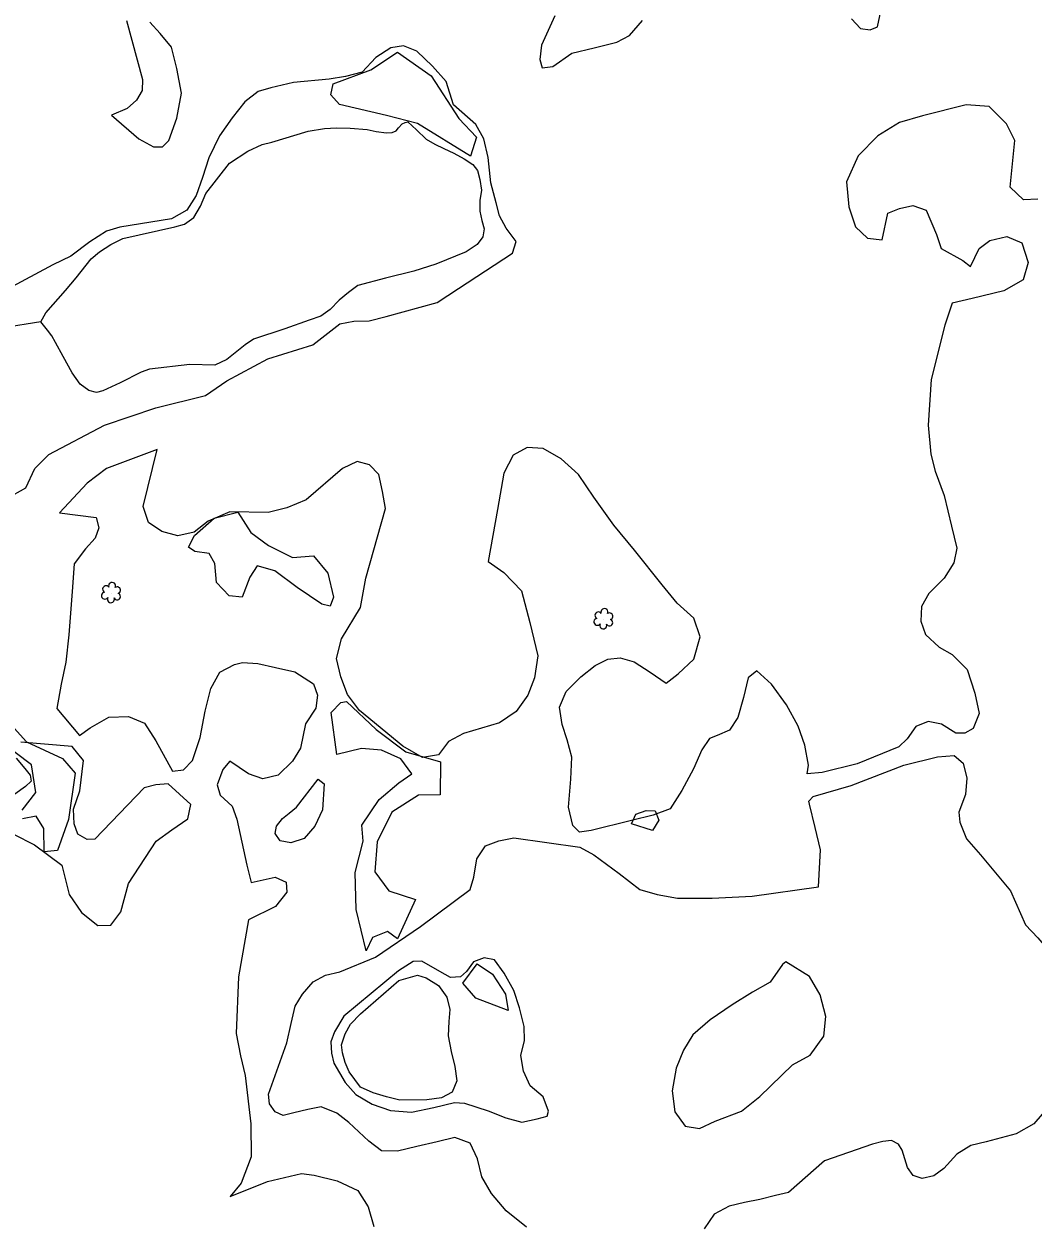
# Model space of a CAD drawing. Extents: x 3040896 to 3051146, y 687568 to 732976.
# Drawn here: x 3046082.7 to 3046366.6, y 712461.6 to 712799.2 of the extents above; entities that cross this region are included whole.
import ezdxf

# ---------------------------------------------------------------- set-up
doc = ezdxf.new("R2010")
doc.units = 0
for name, color, linetype in [('Exist Hydro Stream or Body of Water', 7, 'Continuous'), ('Exist Other Culture Area Outline', 7, 'Continuous'), ('Exist Vegetation Hedge Row', 7, 'Continuous'), ('Exist Vegetation Shrub CELL', 7, 'Continuous')]:
    doc.layers.add(name, color=color, linetype=linetype)

msp = doc.modelspace()

# ---------------------------------------------------------------- linework, layer by layer
at = {"layer": 'Exist Hydro Stream or Body of Water'}
for points in [[(3046190.74, 712771.7), (3046193.12, 712769.44), (3046195.89, 712766.8), (3046198.28, 712765.36), (3046200.87, 712764.19), (3046203.67, 712762.83), (3046206.52, 712761.28), (3046209.03, 712759.7), (3046210.28, 712758.01), (3046211, 712755.43), (3046211.42, 712752.43), (3046210.94, 712749.49), (3046210.92, 712746.52), (3046211.56, 712743.94), (3046212.17, 712741.58), (3046211.77, 712739.35), (3046210.19, 712737.13), (3046207.09, 712735.07), (3046198.61, 712731.63), (3046192.35, 712729.66), (3046184.37, 712727.72), (3046176.62, 712725.59), (3046173.99, 712723.6), (3046171.41, 712721.46), (3046168.8, 712718.9), (3046166.18, 712716.98), (3046162.89, 712715.84), (3046156.12, 712713.38), (3046147.29, 712710.54), (3046144.88, 712708.91), (3046142.14, 712706.65), (3046139.77, 712704.81), (3046136.37, 712703.25), (3046129.31, 712703.36), (3046118.02, 712702.05), (3046115.68, 712701.28), (3046109.74, 712698.24), (3046104.89, 712695.98), (3046103.09, 712695.56), (3046100.88, 712696.12), (3046098.45, 712697.9), (3046096.2, 712701.01), (3046093.74, 712705.67), (3046091.57, 712709.57), (3046090.47, 712711.41), (3046089.25, 712713.07), (3046088.18, 712714.47), (3046087.44, 712715.4), (3046088.81, 712717.97), (3046094.32, 712724.17), (3046097.38, 712727.81), (3046101.59, 712733.16), (3046103.92, 712735.09), (3046107.11, 712737.15), (3046110.5, 712738.88), (3046125.09, 712742.14), (3046127.81, 712742.84), (3046130.43, 712744.7), (3046132.32, 712747.92), (3046133.87, 712751.51), (3046140.47, 712760.05), (3046145.68, 712763.43), (3046149.74, 712765.26), (3046152.43, 712765.91), (3046162.64, 712769.01), (3046167.25, 712769.79), (3046170.65, 712769.98), (3046174.43, 712769.86), (3046179.22, 712769.47), (3046181.78, 712768.97), (3046184.68, 712768.57), (3046186.27, 712768.68), (3046187.39, 712769.1), (3046188.11, 712769.95), (3046189.11, 712771.08), (3046189.98, 712771.46), (3046190.74, 712771.7)], [(3046087.44, 712715.4), (3046076.77, 712713.75), (3046072.47, 712713.22), (3046068.52, 712713.4), (3046061.2, 712713.32), (3046056.16, 712713.63), (3046051.47, 712713.57)], [(3046177.4, 712500.11), (3046174.17, 712504.38), (3046173.04, 712507.05), (3046172.31, 712509.72), (3046172, 712512.03), (3046173.04, 712515.07), (3046174.57, 712517.85), (3046177.4, 712520.72), (3046188.18, 712530.14), (3046193.45, 712531.61), (3046195.89, 712530.83), (3046199.33, 712528.67), (3046201.64, 712525.39), (3046202.54, 712521.91), (3046202.25, 712518.54), (3046202.04, 712514.56), (3046202.88, 712510.14), (3046203.91, 712505.91), (3046204.49, 712501.84), (3046203.13, 712498.65), (3046200.17, 712497.1), (3046196.05, 712496.56), (3046188.47, 712496.48), (3046184.65, 712497.39), (3046180.9, 712498.47), (3046177.4, 712500.11)]]:
    msp.add_lwpolyline(points, dxfattribs=at)
at = {"layer": 'Exist Other Culture Area Outline'}
for points in [[(3046169.67, 712782.32), (3046180.26, 712786.26), (3046187.76, 712791.21), (3046197.28, 712784.64), (3046205.01, 712772.59), (3046210.03, 712767.35), (3046208.34, 712761.98), (3046193.41, 712771.17), (3046184.65, 712773.45), (3046171.42, 712776.53), (3046169.03, 712779.23), (3046169.67, 712782.32)], [(3046166.46, 712636), (3046159.59, 712640.69), (3046153.22, 712645.39), (3046148.29, 712646.79), (3046146.2, 712643.61), (3046144.07, 712637.92), (3046140.37, 712638.29), (3046136.89, 712642.08), (3046136.34, 712647.44), (3046134.82, 712650.25), (3046130.78, 712650.83), (3046129, 712651.98), (3046130.62, 712655.3), (3046136.19, 712660.19), (3046142.84, 712661.82), (3046146.5, 712656.13), (3046151.45, 712652.51), (3046158.23, 712649.1), (3046164.12, 712649.58), (3046168.18, 712644.7), (3046169.82, 712637.96), (3046168.86, 712635.44), (3046166.46, 712636)], [(3046178.98, 712538.43), (3046176.15, 712550.05), (3046175.84, 712560.52), (3046178.08, 712569.28), (3046177.78, 712573.77), (3046182.62, 712581.06), (3046188.12, 712585.74), (3046191.81, 712588.21), (3046188.7, 712592.48), (3046183.33, 712594.93), (3046177.69, 712595.35), (3046170.68, 712593.64), (3046169.09, 712605.45), (3046171.82, 712608.32), (3046173.4, 712608.62), (3046181.74, 712600.73), (3046190.18, 712594.44), (3046199.9, 712591.65), (3046199.75, 712582.38), (3046193.73, 712582.2), (3046186.17, 712577.47), (3046182.03, 712569.1), (3046181.44, 712560.63), (3046185.31, 712555.37), (3046192.87, 712552.88), (3046187.78, 712541.85), (3046185, 712543.9), (3046180.74, 712542.22), (3046178.98, 712538.43)], [(3046078.23, 712603), (3046083.36, 712597.27), (3046093.54, 712592.56), (3046097.11, 712588.45), (3046095.22, 712575.39), (3046092.08, 712566.64), (3046088.36, 712566.33), (3046088.27, 712572.89), (3046086.07, 712576.33), (3046082.29, 712575.57)], [(3046082.19, 712578.04), (3046085.96, 712582.95), (3046084.82, 712590.76), (3046075.92, 712597.41)], [(3046259.59, 712572.26), (3046253.68, 712574.15), (3046254.86, 712576.94), (3046257.76, 712577.9), (3046260.34, 712577.83), (3046261.38, 712575.2), (3046259.59, 712572.26)], [(3046218.89, 712521.64), (3046209.88, 712525.15), (3046206.14, 712529.33), (3046210.19, 712534.79), (3046214.55, 712531.93), (3046218.19, 712526.25), (3046218.89, 712521.64)]]:
    msp.add_lwpolyline(points, dxfattribs=at)
at = {"layer": 'Exist Vegetation Hedge Row'}
for points in [[(3046232.1, 712801.44), (3046228.34, 712793.24), (3046227.82, 712789.22), (3046228.49, 712786.85), (3046231.54, 712787.18), (3046236.89, 712790.97), (3046243.16, 712792.5), (3046249.53, 712794.05), (3046253.05, 712795.94), (3046256.76, 712800.13)], [(3046315.56, 712800.61), (3046318.13, 712797.94), (3046320.8, 712797.5), (3046322.83, 712798.41), (3046323.77, 712802.82)], [(3046111.55, 712800.13), (3046116.02, 712783.53), (3046115.96, 712780.46), (3046114.38, 712777.74), (3046111.67, 712775.4), (3046107.32, 712773.53), (3046115, 712766.92), (3046119.08, 712764.59), (3046121.66, 712764.59), (3046123.41, 712766.36), (3046125.68, 712772.66), (3046127.03, 712779.7), (3046125.72, 712786.63), (3046124.19, 712792.65), (3046121, 712796.48), (3046118.11, 712799.72)], [(3046203.52, 712776.43), (3046201.48, 712783.05), (3046197.6, 712787.36), (3046193.26, 712791.54), (3046189.52, 712793.07), (3046185.91, 712792.49), (3046181.67, 712789.72), (3046177.85, 712785.62), (3046173.11, 712784.44), (3046168.57, 712783.65), (3046158.53, 712782.72), (3046152.17, 712781.19), (3046148.53, 712780.15), (3046144.81, 712777.24), (3046141.22, 712772.75), (3046137.66, 712767.7), (3046134.7, 712761.57), (3046132.91, 712755.97), (3046131.09, 712750.97), (3046128.49, 712746.8), (3046124.18, 712744.4), (3046109.6, 712742), (3046105.85, 712740.93), (3046101.21, 712737.93), (3046095.89, 712733.85), (3046090.8, 712731.47), (3046072.87, 712721.86)], [(3046077.83, 712665.7), (3046083.22, 712668.68), (3046085.77, 712674.1), (3046089.68, 712678.09), (3046105.34, 712686.3), (3046119.81, 712691.24), (3046133.8, 712694.65), (3046139.74, 712698.77), (3046151.32, 712705), (3046163.93, 712708.97), (3046171.56, 712714.83), (3046175.46, 712715.61), (3046179.77, 712715.72), (3046184.61, 712716.89), (3046198.95, 712720.82), (3046204.99, 712724.8), (3046220.15, 712734.75), (3046221.15, 712738), (3046218.36, 712741.72), (3046216.52, 712745.24), (3046215.58, 712748.86), (3046214.08, 712754.49), (3046213.32, 712761.64), (3046212.11, 712766.9), (3046209.82, 712770.93), (3046203.52, 712776.43)], [(3046368.01, 712749.93), (3046363.97, 712749.72), (3046360.21, 712753.24), (3046361.48, 712766.38), (3046359.18, 712771.07), (3046354.26, 712775.98), (3046347.78, 712776.43), (3046335.56, 712773.39), (3046329.1, 712771.48), (3046322.93, 712767.75), (3046317.46, 712762.07), (3046314.16, 712754.75), (3046314.82, 712747.77), (3046316.68, 712742.13), (3046320.1, 712738.9), (3046324.16, 712738.48), (3046325.81, 712746), (3046329.08, 712747.26), (3046332.8, 712748.12), (3046336.54, 712746.79), (3046339.52, 712739.98), (3046340.75, 712736), (3046346.88, 712732.62), (3046349.01, 712730.98), (3046351.47, 712736), (3046354.47, 712738.25), (3046359.31, 712739.4), (3046363.47, 712737.59), (3046365.25, 712732.1), (3046363.89, 712727.17), (3046358.43, 712724.14), (3046349.51, 712721.98), (3046343.85, 712720.64), (3046341.85, 712714.44), (3046338.01, 712699.17), (3046337.15, 712686.3)], [(3046337.15, 712686.3), (3046337.89, 712678.18), (3046339.07, 712673.34), (3046341.61, 712666.58), (3046343.71, 712657.94), (3046345.21, 712651.76), (3046344.38, 712647.63), (3046341.6, 712643.28), (3046337.34, 712638.97), (3046335.24, 712635.36), (3046335.09, 712631.21), (3046336.42, 712627.42), (3046340.24, 712623.88), (3046343.84, 712621.82), (3046348.09, 712617.59), (3046350.22, 712610.92), (3046351.45, 712605.23), (3046349.83, 712601.02), (3046347.48, 712599.72), (3046344.96, 712599.69), (3046340.85, 712602.18), (3046337.15, 712602.92), (3046333.7, 712601.54), (3046331.26, 712598.11), (3046328.84, 712595.81), (3046317.17, 712591.08), (3046307.3, 712588.61), (3046303.12, 712588.26)], [(3046303.12, 712588.26), (3046303.42, 712590.67), (3046302.42, 712596.31), (3046300.59, 712601.62), (3046297.23, 712607.67), (3046293.03, 712613.49), (3046288.91, 712617.18), (3046286.49, 712615.24), (3046285.15, 712609.69), (3046283.57, 712604.13), (3046281.2, 712600.54), (3046277.77, 712599.05), (3046275.56, 712598.18), (3046273.41, 712594.99), (3046271.11, 712589.69), (3046267.85, 712583.58), (3046264.57, 712578.43), (3046259.75, 712576.57), (3046253.68, 712575.1), (3046242.32, 712572.32), (3046239, 712571.87), (3046237.09, 712573.75), (3046235.92, 712578.84), (3046236.56, 712586.71), (3046236.89, 712592.92), (3046235.53, 712597.79), (3046234.15, 712602.12), (3046233.34, 712606.97), (3046235.21, 712611.37), (3046239.37, 712615.54), (3046243.46, 712618.68), (3046246.96, 712620.51), (3046250.48, 712620.87), (3046254.4, 712619.76), (3046258.9, 712616.86), (3046263.38, 712613.79), (3046266.73, 712616.38), (3046271.18, 712620.53), (3046273, 712626.74), (3046271.23, 712632.05), (3046266.53, 712636.27), (3046262.27, 712641.45), (3046254.5, 712651.12), (3046248.7, 712658.23), (3046243.04, 712666.03), (3046238.75, 712672.42), (3046233.89, 712676.89), (3046228.78, 712679.79), (3046224.32, 712680.04), (3046220.35, 712677.89), (3046217.75, 712672.81), (3046215.92, 712662.59), (3046213.27, 712647.97), (3046217.75, 712644.89), (3046222.7, 712639.73), (3046225.06, 712630.79), (3046227.29, 712621.46), (3046226.39, 712615.25), (3046224.46, 712610.34), (3046221.17, 712605.8), (3046216.52, 712602.56), (3046206.34, 712599.63), (3046202.14, 712597.37), (3046199.36, 712593.62), (3046194.81, 712592.82), (3046189.31, 712596.02), (3046177.07, 712606.05), (3046173.69, 712610.54), (3046171.83, 712615.49), (3046170.58, 712620.69), (3046172.05, 712626.26), (3046177.4, 712635), (3046178.84, 712643.28), (3046184.38, 712662.89), (3046183.61, 712667.63), (3046182.49, 712672.41), (3046179.92, 712675.15), (3046176.4, 712676.06), (3046172.35, 712674.18), (3046162.11, 712665.29), (3046156.69, 712663.06), (3046151.39, 712661.77), (3046140.63, 712661.92), (3046134.47, 712659.32)], [(3046134.47, 712659.32), (3046130.61, 712656.26), (3046125.95, 712655.23), (3046121.44, 712656.39), (3046117.72, 712658.94), (3046116.18, 712663.45), (3046120.12, 712679.46), (3046105.87, 712674.12), (3046100.42, 712670.03), (3046092.62, 712661.64), (3046103.01, 712660.33), (3046103.75, 712657.4), (3046102.75, 712654.5), (3046100, 712651.56), (3046096.81, 712647.3), (3046096.26, 712639.49), (3046095.32, 712627.37), (3046094.42, 712619.68), (3046093.18, 712613.47), (3046091.95, 712606.61), (3046098.26, 712598.99), (3046101.34, 712601.2), (3046106.54, 712604.14), (3046112.04, 712604.4), (3046116.63, 712602.52), (3046119.77, 712597.52), (3046124.47, 712589.01), (3046127.58, 712589.34), (3046130.08, 712591.96), (3046132.24, 712598.44), (3046133.69, 712605.83), (3046135.3, 712612.21), (3046137.83, 712616.8), (3046141.92, 712619.04), (3046144.19, 712619.59), (3046148.46, 712619.29), (3046153.49, 712618.18), (3046158.85, 712616.98), (3046164.12, 712613.58), (3046165.27, 712610.33), (3046164.77, 712606.76), (3046161.94, 712602.26), (3046160.5, 712595.5), (3046158.23, 712591.83), (3046154.18, 712587.84), (3046149.89, 712586.79), (3046145.86, 712588.26), (3046140.62, 712591.85), (3046138.65, 712589.46), (3046137.02, 712585.14), (3046137.9, 712582.26), (3046141.23, 712579.15), (3046142.55, 712575.45), (3046145.43, 712562.54), (3046146.57, 712557.63), (3046153.38, 712559.19), (3046156.44, 712557.76), (3046156.65, 712554.98), (3046153.5, 712550.94), (3046145.86, 712547.17), (3046143.03, 712531.12), (3046142.38, 712515.17), (3046143.57, 712508.87), (3046144.89, 712503.41), (3046146.5, 712489.79), (3046146.6, 712480.52), (3046143.75, 712473.1), (3046140.74, 712469.3), (3046151.17, 712473.53), (3046160.75, 712475.82), (3046164.31, 712475.36), (3046170.81, 712473.7), (3046176.67, 712471), (3046179.57, 712466.44), (3046181.13, 712460.89)], [(3046079.74, 712571.29), (3046085.59, 712568.3), (3046093.33, 712562.58), (3046095.4, 712554.26), (3046098.86, 712549.19), (3046103.45, 712545.53), (3046107.11, 712545.69), (3046109.9, 712549.38), (3046112.1, 712557.35), (3046119.87, 712569.31), (3046124.28, 712572.48), (3046128.75, 712575.6), (3046129.64, 712579.57), (3046123.23, 712585.44), (3046119.76, 712585.1), (3046116.53, 712584.32), (3046102.57, 712569.86), (3046100.45, 712569.78), (3046097.87, 712571.26), (3046096.81, 712574.16), (3046096.57, 712578.28), (3046098.35, 712583.5), (3046099.46, 712591.96), (3046096.25, 712595.93), (3046081.83, 712597.18)], [(3046080.47, 712592.61), (3046082.95, 712589.7), (3046084.38, 712587.83), (3046084.68, 712586.21), (3046083.1, 712584.67), (3046070.6, 712575.79)], [(3046303.55, 712580.59), (3046304.8, 712581.83), (3046315.48, 712584.92), (3046330.32, 712590.69), (3046339.75, 712592.98), (3046344.41, 712593.38), (3046346.98, 712591.21), (3046348, 712586.99), (3046347.64, 712582.4), (3046345.75, 712577.44), (3046346.08, 712574.63), (3046347.88, 712570), (3046351.82, 712565.43), (3046360.33, 712555.33), (3046364.49, 712545.78), (3046367.99, 712542.11), (3046371.83, 712537.59), (3046374.56, 712531.89), (3046379.27, 712518.14)], [(3046167.11, 712585.39), (3046166.66, 712578.15), (3046164.52, 712573.56), (3046161.48, 712570.09), (3046157.74, 712568.82), (3046154.77, 712569.35), (3046153.4, 712571.46), (3046153.71, 712573.48), (3046155.44, 712575.68), (3046157.26, 712577.17), (3046159.32, 712578.85), (3046165.45, 712586.72), (3046167.11, 712585.39)], [(3046224.06, 712460.74), (3046218.39, 712465.33), (3046214.2, 712470.18), (3046211.55, 712474.87), (3046210.32, 712479.92), (3046208.28, 712484.32), (3046203.96, 712485.93), (3046198.92, 712484.76), (3046193.19, 712483.37), (3046187.78, 712482.06), (3046183.28, 712482.15), (3046179.73, 712484.92), (3046174.09, 712490.12), (3046170.7, 712492.82), (3046166.32, 712494.54), (3046162.59, 712493.85), (3046158.64, 712492.89), (3046155.62, 712492.16), (3046153.35, 712493.18), (3046151.73, 712495.39), (3046151.46, 712498.17), (3046156.67, 712512.54), (3046157.87, 712518.05), (3046158.95, 712522.88), (3046161.07, 712526.23), (3046164.01, 712529.7), (3046167.53, 712531.57), (3046171.55, 712532.55), (3046181.56, 712536.63), (3046194.26, 712545.32), (3046208.22, 712555.7), (3046209.3, 712559.18), (3046210.11, 712564.36), (3046212.55, 712567.98), (3046216.28, 712569.37), (3046220.55, 712570.19), (3046239.07, 712567.6), (3046243, 712565.42), (3046250.13, 712560.24), (3046255.96, 712555.74), (3046260.85, 712554.26), (3046266.61, 712553.26), (3046276.3, 712553.22), (3046287.62, 712553.86), (3046306.3, 712556.46), (3046306.79, 712566.84), (3046305.35, 712573.18), (3046303.72, 712579.72), (3046303.55, 712580.59)], [(3046206.65, 712495.6), (3046213.3, 712493.41), (3046218.3, 712491.46), (3046222.79, 712490.28), (3046227.14, 712491.2), (3046229.87, 712491.9), (3046230.26, 712493.38), (3046228.82, 712497.39), (3046225.13, 712500.45), (3046223.22, 712504.62), (3046222.46, 712508.97), (3046223.49, 712513.25), (3046223.39, 712517.2), (3046222.15, 712522.46), (3046220.55, 712527.26), (3046217.79, 712532.15), (3046215.08, 712535.9), (3046212.21, 712536.48), (3046209.15, 712535.36), (3046207.22, 712532.65), (3046205.48, 712531.13), (3046202.74, 712530.95), (3046199.68, 712532.61), (3046194.64, 712535.5), (3046192.2, 712535.45), (3046188.06, 712532.85), (3046172.72, 712520.04), (3046170.03, 712515.66), (3046169.04, 712512.89), (3046169.21, 712509.7), (3046169.9, 712506.89), (3046173.03, 712501.4), (3046176.04, 712498.04), (3046180.65, 712495.35), (3046185.8, 712493.57), (3046191.73, 712493.1), (3046198.05, 712494.42), (3046203.86, 712495.81), (3046206.65, 712495.6)], [(3046296.16, 712534.6), (3046292.66, 712529.6), (3046287.71, 712526.83), (3046281.99, 712523.26), (3046275.76, 712519.01), (3046270.93, 712514.83), (3046268.31, 712510.49), (3046266.21, 712505.48), (3046265.04, 712499.02), (3046265.8, 712493.19), (3046268.77, 712489.12), (3046272.78, 712488.47), (3046277.19, 712490.55), (3046284.6, 712493.33), (3046289.79, 712497.47), (3046298.93, 712506.36), (3046303.94, 712509.09), (3046307.76, 712514.46), (3046308.35, 712520.02), (3046306.76, 712526.11), (3046303.72, 712531.2), (3046297.1, 712535.34), (3046296.16, 712534.6)], [(3046379.27, 712518.14), (3046374.45, 712500.82), (3046371.59, 712495.21), (3046366.89, 712489.82), (3046361.89, 712486.98), (3046353.46, 712484.72), (3046349.18, 712483.67), (3046345.24, 712481.29), (3046341.58, 712477.24), (3046338.73, 712475.11), (3046335.46, 712474.36), (3046332.9, 712475.23), (3046331.33, 712477.52), (3046330.55, 712479.93), (3046329.82, 712482.4), (3046328.74, 712484.06), (3046326.77, 712485.05), (3046324.38, 712484.78), (3046321.44, 712484.06), (3046307.92, 712479.37)], [(3046307.92, 712479.37), (3046297.83, 712470.47), (3046294.21, 712469.59), (3046289.77, 712468.52), (3046285.47, 712467.66), (3046281.13, 712466.6), (3046276.92, 712464.37), (3046274.11, 712460.27)]]:
    msp.add_lwpolyline(points, dxfattribs=at)
at = {"layer": 'Exist Vegetation Shrub CELL'}
for p, q in [((3046107.25, 712639.04), (3046107.25, 712639.04)), ((3046245.8, 712631.7), (3046245.8, 712631.7))]:
    msp.add_line(p, q, dxfattribs=at)
for centre, radius, start, end in [((3046105.44, 712638.34), 0.955, 95.1099, 327.9534), ((3046105.76, 712640.17), 0.968, 35.8908, 245.4216), ((3046107.47, 712641.08), 0.99, 334.8391, 200.4717), ((3046108.92, 712639.91), 0.929, 284.4567, 126.0861), ((3046107.12, 712637.36), 0.984, 151.2797, 21.387), ((3046108.88, 712638.11), 0.937, 204.9913, 73.4601), ((3046244.32, 712632.82), 0.968, 35.8908, 245.4216), ((3046246.03, 712633.74), 0.99, 334.8391, 200.4717), ((3046247.47, 712632.56), 0.929, 284.4567, 126.0861), ((3046244, 712630.99), 0.955, 95.1099, 327.9534), ((3046245.67, 712630.01), 0.984, 151.2797, 21.387), ((3046247.44, 712630.77), 0.937, 204.9913, 73.4601)]:
    msp.add_arc(centre, radius, start, end, dxfattribs=at)

doc.saveas('drawing.dxf')
